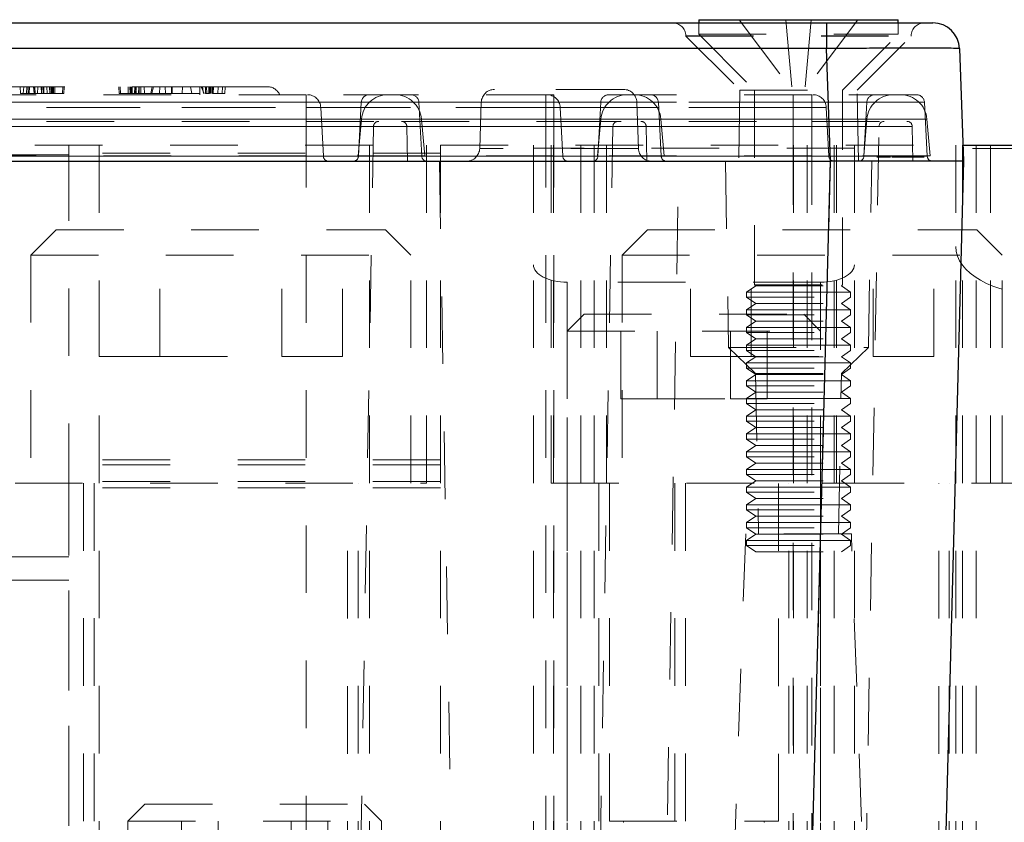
# Model space of a CAD drawing. Header units: inches. Extents: x 1802 to 2468, y -253 to -72.
# Tile 277 of 570: x 2074.74 to 2076.2, y -114.2 to -113.01. Entities that reach past the tile are written whole.
import ezdxf

# ---------------------------------------------------------------- set-up
doc = ezdxf.new("R2010")
doc.units = ezdxf.units.IN
doc.header["$LTSCALE"] = 0.5
doc.header["$MEASUREMENT"] = 0
doc.linetypes.add('HIDDEN', pattern=[0.225, 0.15, -0.075])
for name, color, linetype in [('DIE-M-S', 8, 'Continuous'), ('DIE-M-S3', 8, 'Continuous'), ('SVD-M-S', 8, 'Continuous')]:
    doc.layers.add(name, color=color, linetype=linetype)

msp = doc.modelspace()

# ---------------------------------------------------------------- linework, layer by layer
at = {"layer": 'DIE-M-S', "linetype": 'HIDDEN', "lineweight": 18}
for p, q in [((2073.5641, -113.19667), (2076.13726, -113.19667)), ((2074.85891, -114.69667), (2074.85891, -113.19667)), ((2075.25916, -114.69667), (2075.25916, -113.19667)), ((2075.25916, -114.69667), (2075.25916, -113.19667)), ((2075.34366, -113.69667), (2075.34366, -113.19667)), ((2075.36416, -114.69667), (2075.36416, -113.19667)), ((2075.50166, -114.69667), (2075.50166, -113.19667)), ((2075.53166, -114.69667), (2075.53166, -113.19667)), ((2075.53166, -114.69667), (2075.53166, -113.19667)), ((2075.57166, -114.69667), (2075.57166, -113.19667)), ((2075.57166, -114.69667), (2075.57166, -113.19667)), ((2075.60966, -113.19667), (2075.60966, -113.69667)), ((2075.90666, -114.69667), (2075.90666, -113.19667)), ((2075.90666, -114.69667), (2075.90666, -113.19667)), ((2075.94666, -114.69667), (2075.94666, -113.19667)), ((2075.94666, -114.69667), (2075.94666, -113.19667)), ((2075.97666, -114.69667), (2075.97666, -113.19667)), ((2076.12666, -114.69667), (2076.12666, -113.19667)), ((2076.13666, -114.69667), (2076.13666, -113.19667)), ((2076.13666, -114.69667), (2076.13666, -113.19667)), ((2074.73466, -113.69667), (2075.34366, -113.69667)), ((2074.83616, -113.69667), (2074.83616, -114.69667)), ((2075.24216, -114.69667), (2075.24216, -113.69667)), ((2075.71116, -113.69667), (2075.71116, -114.69667)), ((2075.95016, -113.69667), (2076.17816, -113.69667)), ((2076.11716, -114.69667), (2076.11716, -113.69667))]:
    msp.add_line(p, q, dxfattribs=at)
at = {"layer": 'DIE-M-S', "linetype": 'Continuous', "lineweight": 25}
msp.add_line((2076.13726, -113.19667), (2080.27666, -113.19667), dxfattribs=at)
at = {"layer": 'DIE-M-S3', "linetype": 'HIDDEN', "lineweight": 18}
for p, q in [((2074.81416, -113.20846), (2074.81416, -113.19667)), ((2074.81416, -113.19667), (2074.81416, -113.20846)), ((2075.52816, -113.19667), (2075.52816, -113.69667)), ((2075.59166, -113.19667), (2075.59166, -114.69667)), ((2075.59166, -113.19667), (2075.59166, -114.69667)), ((2075.88666, -113.19667), (2075.88666, -114.69667)), ((2075.88666, -113.19667), (2075.88666, -114.69667)), ((2075.95016, -113.69667), (2075.95016, -113.19667)), ((2076.15666, -113.19667), (2076.15666, -114.69667)), ((2076.15666, -113.19667), (2076.15666, -114.69667)), ((2076.17816, -113.19667), (2076.17816, -113.69667)), ((2074.11416, -113.21091), (2074.81416, -113.21091)), ((2074.11416, -113.21091), (2074.81416, -113.21091)), ((2075.36416, -113.20846), (2074.81416, -113.20846)), ((2075.36416, -113.20846), (2074.81416, -113.20846)), ((2074.81416, -113.20846), (2074.81416, -113.66223)), ((2075.97666, -113.20112), (2075.50166, -113.20112)), ((2075.97666, -113.20112), (2075.50166, -113.20112)), ((2076.65166, -113.2013), (2076.12666, -113.2013)), ((2076.65166, -113.2013), (2076.12666, -113.2013)), ((2075.92666, -113.39948), (2075.55166, -113.39948)), ((2075.55166, -113.39948), (2075.55166, -114.69667)), ((2075.55166, -113.39948), (2075.55166, -113.47167)), ((2075.92666, -113.39948), (2075.92666, -114.69667)), ((2075.92666, -113.39948), (2075.92666, -113.47167)), ((2075.36416, -113.66223), (2074.81416, -113.66223)), ((2074.81416, -113.66223), (2074.81416, -113.70371)), ((2075.36416, -113.66939), (2074.81416, -113.66939)), ((2075.36416, -113.69428), (2074.81416, -113.69428)), ((2075.36416, -113.70371), (2074.81416, -113.70371)), ((2074.81416, -113.70371), (2074.81416, -114.35573)), ((2075.52816, -113.69667), (2075.95016, -113.69667)), ((2075.55166, -113.69667), (2075.55166, -114.69667)), ((2075.59866, -113.69667), (2075.59866, -114.69667)), ((2075.87966, -114.69667), (2075.87966, -113.69667)), ((2075.92666, -113.69667), (2075.92666, -114.69667)), ((2076.17816, -113.69667), (2076.60016, -113.69667)), ((2074.11416, -113.80564), (2074.81416, -113.80564)), ((2074.11416, -113.80564), (2074.81416, -113.80564)), ((2074.11416, -113.84048), (2074.81416, -113.84048)), ((2074.11416, -113.84048), (2074.81416, -113.84048)), ((2074.81416, -114.35573), (2074.81416, -113.84048))]:
    msp.add_line(p, q, dxfattribs=at)
for centre, major_axis, ratio, start_param, end_param in [((2076.25166, -113.3465), (0.125, 0), 0.5657728, 3.1415927, 4.712389), ((2075.55166, -113.37345), (0.05, 0), 0.5205671, 3.1415927, 4.712389), ((2075.92666, -113.37345), (0.05, 0), 0.5205671, 4.712389, 6.2831853)]:
    msp.add_ellipse(centre, major_axis=major_axis, ratio=ratio, start_param=start_param, end_param=end_param, dxfattribs=at)
at = {"layer": 'SVD-M-S', "linetype": 'Continuous', "lineweight": 25}
for p, q in [((2073.76583, -113.01557), (2075.93553, -113.01557)), ((2075.74635, -113.01081), (2075.74635, -113.01557)), ((2075.74635, -113.01081), (2076.04163, -113.01081)), ((2075.93553, -113.01557), (2075.93553, -113.05357)), ((2075.93553, -113.01557), (2076.09291, -113.01557)), ((2076.04163, -113.01557), (2076.04163, -113.01081)), ((2075.93553, -113.05357), (2073.76583, -113.05357)), ((2075.94135, -113.2203), (2075.93553, -113.05357)), ((2076.13226, -113.05357), (2076.13808, -113.2203)), ((2073.76001, -113.2203), (2075.94135, -113.2203)), ((2073.76006, -113.2203), (2075.9413, -113.2203)), ((2075.89055, -115.15833), (2075.9413, -113.2203)), ((2076.13808, -113.2203), (2075.94135, -113.2203)), ((2076.13808, -113.2203), (2076.08733, -115.15833))]:
    msp.add_line(p, q, dxfattribs=at)
at = {"layer": 'SVD-M-S', "linetype": 'HIDDEN', "lineweight": 18}
for p, q in [((2075.74635, -113.01557), (2075.74635, -113.03247)), ((2075.80619, -113.01081), (2075.88454, -113.11514)), ((2075.87509, -113.01081), (2075.88454, -113.11514)), ((2075.91289, -113.01081), (2075.90344, -113.11514)), ((2075.98178, -113.01081), (2075.90344, -113.11514)), ((2075.93553, -113.05357), (2075.93553, -113.01557)), ((2076.04163, -113.03247), (2076.04163, -113.01557)), ((2075.72733, -113.03457), (2076.05879, -113.03457)), ((2075.72733, -113.03457), (2076.05879, -113.03457)), ((2075.72733, -113.03457), (2075.72735, -113.03526)), ((2075.72735, -113.03526), (2076.06062, -113.03526)), ((2075.72735, -113.03526), (2075.80724, -113.11514)), ((2075.74635, -113.03247), (2076.04163, -113.03247)), ((2075.74635, -113.03247), (2075.82903, -113.11514)), ((2075.95895, -113.11514), (2076.04163, -113.03247)), ((2075.98074, -113.11514), (2076.06062, -113.03526)), ((2076.06062, -113.03526), (2076.06065, -113.03457)), ((2073.76583, -113.05357), (2075.93553, -113.05357)), ((2075.93553, -113.05357), (2075.94135, -113.2203)), ((2075.00816, -113.11006), (2074.6932, -113.11006)), ((2074.74293, -113.1199), (2074.74241, -113.11006)), ((2074.74686, -113.1199), (2074.74783, -113.11006)), ((2074.75174, -113.1199), (2074.75226, -113.11006)), ((2074.75398, -113.1199), (2074.75398, -113.11006)), ((2074.75568, -113.1199), (2074.75619, -113.11006)), ((2074.76312, -113.1199), (2074.7621, -113.11006)), ((2074.76305, -113.1199), (2074.76253, -113.11006)), ((2074.7644, -113.1199), (2074.76407, -113.11006)), ((2074.76782, -113.1199), (2074.76828, -113.11006)), ((2074.76782, -113.1199), (2074.76828, -113.11006)), ((2074.7737, -113.1199), (2074.77351, -113.11006)), ((2074.77394, -113.1199), (2074.77394, -113.11006)), ((2074.77604, -113.1199), (2074.77575, -113.11006)), ((2074.77609, -113.1199), (2074.77628, -113.11006)), ((2074.77698, -113.1199), (2074.7772, -113.11006)), ((2074.7823, -113.1199), (2074.78178, -113.11006)), ((2074.78624, -113.1199), (2074.78572, -113.11006)), ((2074.78821, -113.1199), (2074.78769, -113.11006)), ((2074.78883, -113.1199), (2074.78892, -113.11006)), ((2074.79, -113.1199), (2074.79, -113.11006)), ((2074.7914, -113.1199), (2074.79141, -113.11006)), ((2074.79332, -113.1199), (2074.79332, -113.11006)), ((2074.79344, -113.1199), (2074.79344, -113.11006)), ((2074.80489, -113.1199), (2074.80541, -113.11006)), ((2074.80686, -113.1199), (2074.80737, -113.11006)), ((2074.80686, -113.1199), (2074.80737, -113.11006)), ((2074.80686, -113.1199), (2074.80737, -113.11006)), ((2074.8886, -113.1199), (2074.88808, -113.11006)), ((2074.8886, -113.1199), (2074.88808, -113.11006)), ((2074.8886, -113.1199), (2074.88808, -113.11006)), ((2074.8886, -113.1199), (2074.88808, -113.11006)), ((2074.8886, -113.1199), (2074.88808, -113.11006)), ((2074.8886, -113.1199), (2074.88808, -113.11006)), ((2074.8886, -113.1199), (2074.88808, -113.11006)), ((2074.8886, -113.1199), (2074.88808, -113.11006)), ((2074.8886, -113.1199), (2074.88808, -113.11006)), ((2074.8886, -113.1199), (2074.88808, -113.11006)), ((2074.89057, -113.1199), (2074.89005, -113.11006)), ((2074.90202, -113.1199), (2074.90202, -113.11006)), ((2074.90221, -113.1199), (2074.9022, -113.11006)), ((2074.90474, -113.1199), (2074.90435, -113.11006)), ((2074.90538, -113.1199), (2074.90537, -113.11006)), ((2074.90538, -113.1199), (2074.90537, -113.11006)), ((2074.90547, -113.1199), (2074.90546, -113.11006)), ((2074.90547, -113.1199), (2074.90546, -113.11006)), ((2074.90565, -113.1199), (2074.90565, -113.11006)), ((2074.90575, -113.1199), (2074.90574, -113.11006)), ((2074.90646, -113.1199), (2074.90617, -113.11006)), ((2074.90661, -113.1199), (2074.9066, -113.11006)), ((2074.90661, -113.1199), (2074.9066, -113.11006)), ((2074.90691, -113.1199), (2074.90672, -113.11006)), ((2074.90688, -113.1199), (2074.90688, -113.11006)), ((2074.90688, -113.1199), (2074.90688, -113.11006)), ((2074.90732, -113.1199), (2074.90712, -113.11006)), ((2074.90814, -113.1199), (2074.90814, -113.11006)), ((2074.91119, -113.1199), (2074.9117, -113.11006)), ((2074.91168, -113.1199), (2074.91167, -113.11006)), ((2074.91316, -113.1199), (2074.91367, -113.11006)), ((2074.91365, -113.1199), (2074.91352, -113.11006)), ((2074.91365, -113.1199), (2074.91352, -113.11006)), ((2074.91365, -113.1199), (2074.91352, -113.11006)), ((2074.91751, -113.1199), (2074.9177, -113.11006)), ((2074.91834, -113.1199), (2074.91853, -113.11006)), ((2074.92051, -113.1199), (2074.9209, -113.11006)), ((2074.926, -113.1199), (2074.92548, -113.11006)), ((2074.93559, -113.1199), (2074.9373, -113.11006)), ((2074.93727, -113.1199), (2074.93926, -113.11006)), ((2074.94859, -113.1199), (2074.94911, -113.11006)), ((2074.9575, -113.1199), (2074.95698, -113.11006)), ((2074.96621, -113.1199), (2074.96621, -113.11006)), ((2074.96642, -113.1199), (2074.96642, -113.11006)), ((2074.96704, -113.1199), (2074.96704, -113.11006)), ((2074.96725, -113.1199), (2074.96725, -113.11006)), ((2074.96725, -113.1199), (2074.96725, -113.11006)), ((2074.96726, -113.1199), (2074.96725, -113.11006)), ((2074.98206, -113.1199), (2074.98257, -113.11006)), ((2074.9961, -113.1199), (2074.99438, -113.11006)), ((2075.10823, -113.11006), (2075.00816, -113.11006)), ((2075.00816, -113.12187), (2075.00816, -113.11006)), ((2075.00816, -113.11006), (2075.00816, -113.12187)), ((2075.01426, -113.1199), (2075.01013, -113.11006)), ((2075.01363, -113.1199), (2075.0121, -113.11006)), ((2075.0164, -113.1199), (2075.01659, -113.11006)), ((2075.01659, -113.11006), (2075.03813, -113.11006)), ((2075.01659, -113.1199), (2075.01677, -113.11006)), ((2075.01852, -113.1199), (2075.018, -113.11006)), ((2075.02141, -113.1199), (2075.02154, -113.11006)), ((2075.02141, -113.1199), (2075.02154, -113.11006)), ((2075.02141, -113.1199), (2075.02154, -113.11006)), ((2075.02141, -113.1199), (2075.02154, -113.11006)), ((2075.02246, -113.1199), (2075.02194, -113.11006)), ((2075.02279, -113.1199), (2075.0228, -113.11006)), ((2075.02323, -113.1199), (2075.02323, -113.11006)), ((2075.02482, -113.1199), (2075.02483, -113.11006)), ((2075.02482, -113.1199), (2075.02483, -113.11006)), ((2075.02667, -113.1199), (2075.02668, -113.11006)), ((2075.02667, -113.1199), (2075.02668, -113.11006)), ((2075.0268, -113.1199), (2075.02708, -113.11006)), ((2075.02686, -113.1199), (2075.02686, -113.11006)), ((2075.02686, -113.1199), (2075.02686, -113.11006)), ((2075.02785, -113.1199), (2075.02825, -113.11006)), ((2075.0279, -113.1199), (2075.02791, -113.11006)), ((2075.0279, -113.1199), (2075.02791, -113.11006)), ((2075.03479, -113.1199), (2075.03498, -113.11006)), ((2075.04111, -113.1199), (2075.04163, -113.11006)), ((2075.04505, -113.1199), (2075.04556, -113.11006)), ((2075.04505, -113.1199), (2075.04556, -113.11006)), ((2075.04505, -113.1199), (2075.04556, -113.11006)), ((2075.04505, -113.1199), (2075.04556, -113.11006)), ((2075.04505, -113.1199), (2075.04556, -113.11006)), ((2075.04505, -113.1199), (2075.04556, -113.11006)), ((2075.16564, -113.12187), (2074.18139, -113.12187)), ((2074.76312, -113.1199), (2074.7575, -113.1199)), ((2074.7914, -113.1199), (2074.76782, -113.1199)), ((2074.91365, -113.1199), (2074.89483, -113.1199)), ((2074.90202, -113.1199), (2074.90572, -113.1199)), ((2074.90688, -113.1199), (2074.90661, -113.1199)), ((2074.90688, -113.1199), (2075.02686, -113.1199)), ((2074.91096, -113.1199), (2074.91365, -113.1199)), ((2075.0164, -113.1199), (2075.02229, -113.1199)), ((2075.16564, -113.15781), (2075.16564, -113.12187)), ((2075.16564, -113.12187), (2075.16564, -113.15781)), ((2075.32054, -113.12187), (2075.16564, -113.12187)), ((2075.16564, -113.12187), (2075.16564, -113.13306)), ((2075.16564, -113.13306), (2075.16564, -113.12187)), ((2075.16564, -113.12187), (2075.16564, -113.14053)), ((2075.53178, -113.12187), (2075.32054, -113.12187)), ((2075.63505, -113.114), (2075.44427, -113.114)), ((2075.51997, -113.12187), (2075.51997, -113.15781)), ((2075.51997, -113.15781), (2075.51997, -113.12187)), ((2075.51997, -113.14053), (2075.51997, -113.12187)), ((2075.51997, -113.12187), (2075.51997, -113.13306)), ((2075.51997, -113.13306), (2075.51997, -113.12187)), ((2075.53178, -113.15781), (2075.53178, -113.12187)), ((2075.53178, -113.12187), (2075.53178, -113.15781)), ((2075.53178, -113.12187), (2075.53178, -113.13306)), ((2075.53178, -113.13306), (2075.53178, -113.12187)), ((2075.53178, -113.12187), (2075.53178, -113.14053)), ((2075.91367, -113.12187), (2075.53178, -113.12187)), ((2075.80724, -113.11514), (2075.80541, -113.2203)), ((2075.80724, -113.11514), (2075.98074, -113.11514)), ((2075.82903, -113.11514), (2075.82903, -113.40341)), ((2075.88611, -113.12187), (2075.88611, -113.15781)), ((2075.88611, -113.12187), (2075.88611, -113.15781)), ((2075.88611, -113.12187), (2075.88611, -113.14053)), ((2075.88611, -113.13306), (2075.88611, -113.12187)), ((2075.88611, -113.12187), (2075.88611, -113.13306)), ((2075.91367, -113.15781), (2075.91367, -113.12187)), ((2075.91367, -113.12187), (2075.91367, -113.15781)), ((2075.91367, -113.12187), (2075.91367, -113.15781)), ((2075.91367, -113.12187), (2075.91367, -113.15781)), ((2075.91367, -113.12187), (2075.91367, -113.13306)), ((2076.06857, -113.12187), (2075.91367, -113.12187)), ((2075.91367, -113.13306), (2075.91367, -113.12187)), ((2075.91367, -113.12187), (2075.91367, -113.14053)), ((2075.91367, -113.12187), (2075.91367, -113.14053)), ((2075.91367, -113.13306), (2075.91367, -113.12187)), ((2075.91367, -113.12187), (2075.91367, -113.13306)), ((2075.95895, -113.40341), (2075.95895, -113.11514)), ((2075.98257, -113.2203), (2075.98074, -113.11514)), ((2074.18139, -113.13306), (2075.16564, -113.13306)), ((2075.16564, -113.13306), (2074.18139, -113.13306)), ((2074.53572, -113.13306), (2075.51997, -113.13306)), ((2075.51997, -113.13306), (2074.53572, -113.13306)), ((2075.16564, -113.13306), (2075.33233, -113.13306)), ((2075.16564, -113.13306), (2075.16564, -113.21283)), ((2075.24699, -113.13306), (2075.16564, -113.13306)), ((2075.16564, -113.13306), (2075.16564, -113.21283)), ((2075.24699, -113.13306), (2075.2428, -113.21283)), ((2075.53178, -113.13306), (2075.24699, -113.13306)), ((2075.33233, -113.13306), (2075.33651, -113.21283)), ((2075.33233, -113.13306), (2075.53178, -113.13306)), ((2075.4246, -113.13299), (2075.42221, -113.2013)), ((2075.4246, -113.13299), (2075.65472, -113.13299)), ((2075.68666, -113.13306), (2075.51997, -113.13306)), ((2075.51997, -113.13306), (2075.51997, -113.21283)), ((2075.51997, -113.13306), (2075.60132, -113.13306)), ((2075.51997, -113.13306), (2075.51997, -113.21283)), ((2075.53178, -113.13306), (2075.53178, -113.21283)), ((2075.53178, -113.13306), (2075.53178, -113.21283)), ((2075.53178, -113.13306), (2075.91367, -113.13306)), ((2075.91367, -113.13306), (2075.53178, -113.13306)), ((2075.60132, -113.13306), (2075.59714, -113.21283)), ((2075.60132, -113.13306), (2075.88611, -113.13306)), ((2075.6571, -113.2013), (2075.65472, -113.13299)), ((2075.88611, -113.13306), (2075.68666, -113.13306)), ((2075.68666, -113.13306), (2075.69084, -113.21283)), ((2075.88611, -113.13306), (2075.88611, -113.21283)), ((2075.88611, -113.13306), (2075.91367, -113.13306)), ((2075.91367, -113.13306), (2075.88611, -113.13306)), ((2075.88611, -113.13306), (2075.88611, -113.21283)), ((2075.91367, -113.13306), (2076.08036, -113.13306)), ((2075.91367, -113.13306), (2075.91367, -113.21283)), ((2075.99502, -113.13306), (2075.91367, -113.13306)), ((2075.91367, -113.13306), (2075.91367, -113.21283)), ((2075.91367, -113.13306), (2075.99502, -113.13306)), ((2076.08036, -113.13306), (2075.91367, -113.13306)), ((2075.91367, -113.13306), (2075.91367, -113.21283)), ((2075.91367, -113.13306), (2075.91367, -113.21283)), ((2075.99502, -113.13306), (2075.99084, -113.21283)), ((2076.08036, -113.13306), (2076.08454, -113.21283)), ((2074.18139, -113.14053), (2075.16564, -113.14053)), ((2075.51997, -113.14053), (2074.53572, -113.14053)), ((2075.16564, -113.14053), (2075.18705, -113.14053)), ((2075.16564, -113.14053), (2075.16564, -113.21283)), ((2075.18705, -113.14053), (2075.19084, -113.21283)), ((2075.18705, -113.14053), (2075.53178, -113.14053)), ((2075.54138, -113.14053), (2075.51997, -113.14053)), ((2075.51997, -113.14053), (2075.51997, -113.21283)), ((2075.53178, -113.14053), (2075.53178, -113.21283)), ((2075.53178, -113.14053), (2075.91367, -113.14053)), ((2075.88611, -113.14053), (2075.54138, -113.14053)), ((2075.54138, -113.14053), (2075.54517, -113.21283)), ((2075.91367, -113.14053), (2075.88611, -113.14053)), ((2075.88611, -113.14053), (2075.88611, -113.21283)), ((2075.91367, -113.14053), (2075.93508, -113.14053)), ((2075.91367, -113.14053), (2075.91367, -113.21283)), ((2075.93508, -113.14053), (2075.91367, -113.14053)), ((2075.91367, -113.14053), (2075.91367, -113.21283)), ((2075.93508, -113.14053), (2075.93887, -113.21283)), ((2075.16564, -113.15781), (2074.18139, -113.15781)), ((2074.18139, -113.15781), (2075.16564, -113.15781)), ((2074.18139, -113.16124), (2075.16564, -113.16124)), ((2075.51997, -113.15781), (2074.53572, -113.15781)), ((2074.53572, -113.15781), (2075.51997, -113.15781)), ((2075.16564, -113.15781), (2075.16564, -113.21242)), ((2075.33606, -113.15781), (2075.16564, -113.15781)), ((2075.16564, -113.15781), (2075.24719, -113.15781)), ((2075.16564, -113.15781), (2075.16564, -113.21242)), ((2075.16564, -113.16124), (2075.30648, -113.16124)), ((2075.16564, -113.16124), (2075.16564, -113.16898)), ((2075.16564, -113.16124), (2075.16564, -113.16898)), ((2075.24719, -113.15781), (2075.24241, -113.21242)), ((2075.24719, -113.15781), (2075.53178, -113.15781)), ((2075.30648, -113.16124), (2075.53178, -113.16124)), ((2075.33606, -113.15781), (2075.34084, -113.21242)), ((2075.53178, -113.15781), (2075.33606, -113.15781)), ((2075.51997, -113.15781), (2075.69039, -113.15781)), ((2075.51997, -113.15781), (2075.51997, -113.21242)), ((2075.60152, -113.15781), (2075.51997, -113.15781)), ((2075.51997, -113.15781), (2075.51997, -113.21242)), ((2075.51997, -113.16898), (2075.51997, -113.16124)), ((2075.51997, -113.16898), (2075.51997, -113.16124)), ((2075.53178, -113.15781), (2075.53178, -113.21242)), ((2075.53178, -113.15781), (2075.53178, -113.21242)), ((2075.91367, -113.15781), (2075.53178, -113.15781)), ((2075.53178, -113.15781), (2075.91367, -113.15781)), ((2075.53178, -113.16898), (2075.53178, -113.16124)), ((2075.53178, -113.16898), (2075.53178, -113.16124)), ((2075.53178, -113.16124), (2075.91367, -113.16124)), ((2075.60152, -113.15781), (2075.59674, -113.21242)), ((2075.88611, -113.15781), (2075.60152, -113.15781)), ((2075.69039, -113.15781), (2075.88611, -113.15781)), ((2075.69039, -113.15781), (2075.69517, -113.21242)), ((2075.88611, -113.15781), (2075.88611, -113.21242)), ((2075.91367, -113.15781), (2075.88611, -113.15781)), ((2075.88611, -113.15781), (2075.91367, -113.15781)), ((2075.88611, -113.15781), (2075.88611, -113.21242)), ((2075.88611, -113.16898), (2075.88611, -113.16124)), ((2075.88611, -113.16898), (2075.88611, -113.16124)), ((2075.91367, -113.15781), (2075.91367, -113.21242)), ((2076.08409, -113.15781), (2075.91367, -113.15781)), ((2075.91367, -113.15781), (2075.99522, -113.15781)), ((2075.91367, -113.15781), (2075.91367, -113.21242)), ((2075.91367, -113.15781), (2076.08409, -113.15781)), ((2075.91367, -113.15781), (2075.91367, -113.21242)), ((2075.99522, -113.15781), (2075.91367, -113.15781)), ((2075.91367, -113.15781), (2075.91367, -113.21242)), ((2075.91367, -113.16898), (2075.91367, -113.16124)), ((2075.91367, -113.16124), (2076.05451, -113.16124)), ((2075.91367, -113.16898), (2075.91367, -113.16124)), ((2075.91367, -113.16898), (2075.91367, -113.16124)), ((2075.91367, -113.16898), (2075.91367, -113.16124)), ((2075.99522, -113.15781), (2075.99044, -113.21242)), ((2076.08409, -113.15781), (2076.08887, -113.21242)), ((2075.16564, -113.16898), (2074.18139, -113.16898)), ((2074.18139, -113.16898), (2075.16564, -113.16898)), ((2075.51997, -113.16898), (2074.53572, -113.16898)), ((2074.53572, -113.16898), (2075.51997, -113.16898)), ((2075.16564, -113.16898), (2075.16564, -113.2203)), ((2075.31435, -113.16898), (2075.16564, -113.16898)), ((2075.16564, -113.16898), (2075.26496, -113.16898)), ((2075.16564, -115.05922), (2075.16564, -113.16898)), ((2075.23197, -115.05922), (2075.26496, -113.16898)), ((2075.26496, -113.16898), (2075.53178, -113.16898)), ((2075.31435, -113.16898), (2075.31525, -113.2203)), ((2075.53178, -113.16898), (2075.31435, -113.16898)), ((2075.51997, -115.05922), (2075.51997, -113.16898)), ((2075.61929, -113.16898), (2075.51997, -113.16898)), ((2075.51997, -113.16898), (2075.66868, -113.16898)), ((2075.51997, -113.16898), (2075.51997, -113.2203)), ((2075.53178, -115.05922), (2075.53178, -113.16898)), ((2075.53178, -113.16898), (2075.53178, -113.2203)), ((2075.91367, -113.16898), (2075.53178, -113.16898)), ((2075.53178, -113.16898), (2075.91367, -113.16898)), ((2075.5863, -115.05922), (2075.61929, -113.16898)), ((2075.88611, -113.16898), (2075.61929, -113.16898)), ((2075.66868, -113.16898), (2075.88611, -113.16898)), ((2075.66868, -113.16898), (2075.66958, -113.2203)), ((2075.88611, -114.68486), (2075.88611, -113.16898)), ((2075.91367, -113.16898), (2075.88611, -113.16898)), ((2075.88611, -113.16898), (2075.91367, -113.16898)), ((2075.88611, -113.16898), (2075.88611, -113.2203)), ((2075.91367, -113.16898), (2075.91367, -113.2203)), ((2076.06238, -113.16898), (2075.91367, -113.16898)), ((2075.91367, -113.16898), (2076.01299, -113.16898)), ((2075.91367, -114.68486), (2075.91367, -113.16898)), ((2075.91367, -114.68486), (2075.91367, -113.16898)), ((2076.01299, -113.16898), (2075.91367, -113.16898)), ((2075.91367, -113.16898), (2076.06238, -113.16898)), ((2075.91367, -113.16898), (2075.91367, -113.2203)), ((2075.98653, -114.68486), (2076.01299, -113.16898)), ((2076.06238, -113.16898), (2076.06328, -113.2203)), ((2075.6571, -113.2013), (2075.42221, -113.2013)), ((2075.16564, -113.21242), (2074.18139, -113.21242)), ((2075.16564, -113.21283), (2074.18139, -113.21283)), ((2074.18139, -113.21283), (2075.16564, -113.21283)), ((2075.16564, -113.21283), (2074.18139, -113.21283)), ((2074.53572, -113.21283), (2075.51997, -113.21283)), ((2075.51997, -113.21283), (2074.53572, -113.21283)), ((2074.53572, -113.21283), (2075.51997, -113.21283)), ((2075.34084, -113.21242), (2075.16564, -113.21242)), ((2075.33651, -113.21283), (2075.16564, -113.21283)), ((2075.16564, -113.2203), (2075.16564, -113.21283)), ((2075.16564, -113.21283), (2075.2428, -113.21283)), ((2075.16564, -113.2203), (2075.16564, -113.21283)), ((2075.16564, -113.21283), (2075.16564, -113.2203)), ((2075.19084, -113.21283), (2075.16564, -113.21283)), ((2075.53178, -113.21283), (2075.19084, -113.21283)), ((2075.2428, -113.21283), (2075.53178, -113.21283)), ((2075.53178, -113.21283), (2075.33651, -113.21283)), ((2075.53178, -113.21242), (2075.34084, -113.21242)), ((2075.36249, -113.2203), (2075.38985, -114.78736)), ((2075.51997, -113.2203), (2075.51997, -113.21283)), ((2075.51997, -113.21283), (2075.54517, -113.21283)), ((2075.51997, -113.21283), (2075.69084, -113.21283)), ((2075.59714, -113.21283), (2075.51997, -113.21283)), ((2075.51997, -113.21283), (2075.51997, -113.2203)), ((2075.51997, -113.21283), (2075.51997, -113.2203)), ((2075.91367, -113.21242), (2075.53178, -113.21242)), ((2075.53178, -113.2203), (2075.53178, -113.21283)), ((2075.53178, -113.21283), (2075.53178, -113.2203)), ((2075.53178, -113.21283), (2075.53178, -113.2203)), ((2075.91367, -113.21283), (2075.53178, -113.21283)), ((2075.53178, -113.21283), (2075.91367, -113.21283)), ((2075.91367, -113.21283), (2075.53178, -113.21283)), ((2075.54517, -113.21283), (2075.88611, -113.21283)), ((2075.88611, -113.21283), (2075.59714, -113.21283)), ((2075.68947, -114.78736), (2075.71682, -113.2203)), ((2075.69084, -113.21283), (2075.88611, -113.21283)), ((2075.78572, -113.2203), (2075.79053, -113.49589)), ((2075.88611, -113.21283), (2075.91367, -113.21283)), ((2075.88611, -113.2203), (2075.88611, -113.21283)), ((2075.88611, -113.2203), (2075.88611, -113.21283)), ((2075.91367, -113.21283), (2075.88611, -113.21283)), ((2075.88611, -113.21283), (2075.91367, -113.21283)), ((2075.88611, -113.21283), (2075.88611, -113.2203)), ((2075.9413, -113.2203), (2075.89055, -115.15833)), ((2076.08887, -113.21242), (2075.91367, -113.21242)), ((2076.08454, -113.21283), (2075.91367, -113.21283)), ((2075.91367, -113.21283), (2075.91367, -113.2203)), ((2075.91367, -113.21283), (2075.99084, -113.21283)), ((2075.91367, -113.2203), (2075.91367, -113.21283)), ((2075.93887, -113.21283), (2075.91367, -113.21283)), ((2075.91367, -113.21283), (2075.91367, -113.2203)), ((2075.91367, -113.21283), (2075.93887, -113.21283)), ((2075.91367, -113.2203), (2075.91367, -113.21283)), ((2075.99084, -113.21283), (2075.91367, -113.21283)), ((2075.91367, -113.2203), (2075.91367, -113.21283)), ((2075.91367, -113.21283), (2076.08454, -113.21283)), ((2075.91367, -113.21283), (2075.91367, -113.2203)), ((2075.99745, -113.49589), (2076.00226, -113.2203)), ((2076.01712, -113.21439), (2076.018, -113.21439)), ((2074.79541, -113.32167), (2074.75791, -113.35917)), ((2074.79541, -113.32167), (2075.28291, -113.32167)), ((2074.85903, -113.50917), (2074.85903, -113.32167)), ((2074.94909, -113.50917), (2074.94909, -113.32167)), ((2075.12923, -113.50917), (2075.12923, -113.32167)), ((2075.21929, -113.50917), (2075.21929, -113.32167)), ((2075.32041, -113.35917), (2075.28291, -113.32167)), ((2075.67041, -113.32167), (2075.63291, -113.35917)), ((2075.67041, -113.32167), (2076.15791, -113.32167)), ((2075.73403, -113.50917), (2075.73403, -113.32167)), ((2075.82409, -113.50917), (2075.82409, -113.32167)), ((2076.00423, -113.50917), (2076.00423, -113.32167)), ((2076.09429, -113.50917), (2076.09429, -113.32167)), ((2076.19541, -113.35917), (2076.15791, -113.32167)), ((2074.75791, -113.35917), (2075.32041, -113.35917)), ((2074.75791, -113.35917), (2074.75791, -113.69667)), ((2075.32041, -113.69667), (2075.32041, -113.35917)), ((2075.63291, -113.35917), (2076.19541, -113.35917)), ((2075.63291, -113.35917), (2075.63291, -113.69667)), ((2076.19541, -113.69667), (2076.19541, -113.35917)), ((2075.8306, -113.40451), (2075.81722, -113.41389)), ((2075.89399, -113.41389), (2075.81722, -113.41389)), ((2075.81722, -113.41389), (2075.81722, -113.42139)), ((2075.82903, -113.40341), (2075.95895, -113.40341)), ((2075.82903, -113.40341), (2075.8306, -113.40451)), ((2075.8306, -113.40451), (2075.95737, -113.40451)), ((2075.97076, -113.41389), (2075.89399, -113.41389)), ((2075.95737, -113.40451), (2075.95895, -113.40341)), ((2075.97076, -113.41389), (2075.95737, -113.40451)), ((2075.97076, -113.42139), (2075.97076, -113.41389)), ((2075.81722, -113.42139), (2075.97076, -113.42139)), ((2075.81722, -113.42139), (2075.8306, -113.43076)), ((2075.8306, -113.43076), (2075.81722, -113.44013)), ((2075.8306, -113.43076), (2075.95737, -113.43076)), ((2075.95737, -113.43076), (2075.97076, -113.42139)), ((2075.97076, -113.44013), (2075.95737, -113.43076)), ((2075.89399, -113.44013), (2075.81722, -113.44013)), ((2075.81722, -113.44013), (2075.81722, -113.44764)), ((2075.97076, -113.44013), (2075.89399, -113.44013)), ((2075.97076, -113.44764), (2075.97076, -113.44013)), ((2075.57666, -113.44667), (2075.55166, -113.47167)), ((2075.57666, -113.44667), (2075.90166, -113.44667)), ((2075.63091, -113.57167), (2075.63091, -113.44667)), ((2075.68503, -113.57167), (2075.68503, -113.44667)), ((2075.79329, -113.57167), (2075.79329, -113.44667)), ((2075.81722, -113.44764), (2075.97076, -113.44764)), ((2075.81722, -113.44764), (2075.8306, -113.45701)), ((2075.8306, -113.45701), (2075.81722, -113.46638)), ((2075.8306, -113.45701), (2075.95737, -113.45701)), ((2075.84741, -113.57167), (2075.84741, -113.44667)), ((2075.92666, -113.47167), (2075.90166, -113.44667)), ((2075.95737, -113.45701), (2075.97076, -113.44764)), ((2075.97076, -113.46638), (2075.95737, -113.45701)), ((2075.55166, -113.47167), (2075.92666, -113.47167)), ((2075.55166, -113.47167), (2075.55166, -113.69667)), ((2075.89399, -113.46638), (2075.81722, -113.46638)), ((2075.81722, -113.46638), (2075.81722, -113.47388)), ((2075.81722, -113.47388), (2075.97076, -113.47388)), ((2075.81722, -113.47388), (2075.8306, -113.48325)), ((2075.97076, -113.46638), (2075.89399, -113.46638)), ((2075.92666, -113.69667), (2075.92666, -113.47167)), ((2075.95737, -113.48325), (2075.97076, -113.47388)), ((2075.97076, -113.47388), (2075.97076, -113.46638)), ((2075.8306, -113.48325), (2075.81722, -113.49263)), ((2075.8306, -113.48325), (2075.95737, -113.48325)), ((2075.97076, -113.49263), (2075.95737, -113.48325)), ((2075.79053, -113.49589), (2075.99745, -113.49589)), ((2075.79063, -113.49589), (2075.83057, -113.53446)), ((2075.89399, -113.49263), (2075.81722, -113.49263)), ((2075.81722, -113.49263), (2075.81722, -113.50013)), ((2075.81722, -113.50013), (2075.97076, -113.50013)), ((2075.81722, -113.50013), (2075.8306, -113.5095)), ((2075.97076, -113.49263), (2075.89399, -113.49263)), ((2075.95737, -113.5095), (2075.97076, -113.50013)), ((2075.9574, -113.53446), (2075.99735, -113.49589)), ((2075.97076, -113.50013), (2075.97076, -113.49263)), ((2074.85903, -113.50917), (2074.94909, -113.50917)), ((2074.94909, -113.50917), (2075.12923, -113.50917)), ((2075.12923, -113.50917), (2075.21929, -113.50917)), ((2075.73403, -113.50917), (2075.82409, -113.50917)), ((2075.8306, -113.5095), (2075.81722, -113.51887)), ((2075.82409, -113.50917), (2076.00423, -113.50917)), ((2075.8306, -113.5095), (2075.95737, -113.5095)), ((2075.97076, -113.51887), (2075.95737, -113.5095)), ((2076.00423, -113.50917), (2076.09429, -113.50917)), ((2075.89399, -113.51887), (2075.81722, -113.51887)), ((2075.81722, -113.51887), (2075.81722, -113.52638)), ((2075.81722, -113.52638), (2075.97076, -113.52638)), ((2075.81722, -113.52638), (2075.8306, -113.53575)), ((2075.97076, -113.51887), (2075.89399, -113.51887)), ((2075.95737, -113.53575), (2075.97076, -113.52638)), ((2075.97076, -113.52638), (2075.97076, -113.51887)), ((2075.8306, -113.53575), (2075.81722, -113.54512)), ((2075.89399, -113.54512), (2075.81722, -113.54512)), ((2075.81722, -113.54512), (2075.81722, -113.55262)), ((2075.83057, -113.53446), (2075.9574, -113.53446)), ((2075.83057, -113.53446), (2075.83471, -113.77148)), ((2075.8306, -113.53575), (2075.95737, -113.53575)), ((2075.97076, -113.54512), (2075.89399, -113.54512)), ((2075.95326, -113.77148), (2075.9574, -113.53446)), ((2075.97076, -113.54512), (2075.95737, -113.53575)), ((2075.97076, -113.55262), (2075.97076, -113.54512)), ((2075.81722, -113.55262), (2075.97076, -113.55262)), ((2075.81722, -113.55262), (2075.8306, -113.56199)), ((2075.95737, -113.56199), (2075.97076, -113.55262)), ((2075.63091, -113.57167), (2075.68503, -113.57167)), ((2075.68503, -113.57167), (2075.79329, -113.57167)), ((2075.79329, -113.57167), (2075.84741, -113.57167)), ((2075.8306, -113.56199), (2075.81722, -113.57137)), ((2075.89399, -113.57137), (2075.81722, -113.57137)), ((2075.81722, -113.57137), (2075.81722, -113.57887)), ((2075.8306, -113.56199), (2075.95737, -113.56199)), ((2075.97076, -113.57137), (2075.89399, -113.57137)), ((2075.97076, -113.57137), (2075.95737, -113.56199)), ((2075.97076, -113.57887), (2075.97076, -113.57137)), ((2075.81722, -113.57887), (2075.97076, -113.57887)), ((2075.81722, -113.57887), (2075.8306, -113.58824)), ((2075.8306, -113.58824), (2075.81722, -113.59761)), ((2075.8306, -113.58824), (2075.95737, -113.58824)), ((2075.95737, -113.58824), (2075.97076, -113.57887)), ((2075.97076, -113.59761), (2075.95737, -113.58824)), ((2075.89399, -113.59761), (2075.81722, -113.59761)), ((2075.81722, -113.59761), (2075.81722, -113.60512)), ((2075.81722, -113.60512), (2075.97076, -113.60512)), ((2075.81722, -113.60512), (2075.8306, -113.61449)), ((2075.97076, -113.59761), (2075.89399, -113.59761)), ((2075.95737, -113.61449), (2075.97076, -113.60512)), ((2075.97076, -113.60512), (2075.97076, -113.59761)), ((2075.8306, -113.61449), (2075.81722, -113.62386)), ((2075.8306, -113.61449), (2075.95737, -113.61449)), ((2075.97076, -113.62386), (2075.95737, -113.61449)), ((2075.89399, -113.62386), (2075.81722, -113.62386)), ((2075.81722, -113.62386), (2075.81722, -113.63136)), ((2075.81722, -113.63136), (2075.97076, -113.63136)), ((2075.81722, -113.63136), (2075.8306, -113.64074)), ((2075.97076, -113.62386), (2075.89399, -113.62386)), ((2075.95737, -113.64074), (2075.97076, -113.63136)), ((2075.97076, -113.63136), (2075.97076, -113.62386)), ((2075.8306, -113.64074), (2075.81722, -113.65011)), ((2075.8306, -113.64074), (2075.95737, -113.64074)), ((2075.97076, -113.65011), (2075.95737, -113.64074)), ((2075.89399, -113.65011), (2075.81722, -113.65011)), ((2075.81722, -113.65011), (2075.81722, -113.65761)), ((2075.81722, -113.65761), (2075.97076, -113.65761)), ((2075.81722, -113.65761), (2075.8306, -113.66698)), ((2075.97076, -113.65011), (2075.89399, -113.65011)), ((2075.95737, -113.66698), (2075.97076, -113.65761)), ((2075.97076, -113.65761), (2075.97076, -113.65011)), ((2075.8306, -113.66698), (2075.81722, -113.67635)), ((2075.89399, -113.67635), (2075.81722, -113.67635)), ((2075.81722, -113.67635), (2075.81722, -113.68386)), ((2075.8306, -113.66698), (2075.95737, -113.66698)), ((2075.97076, -113.67635), (2075.89399, -113.67635)), ((2075.97076, -113.67635), (2075.95737, -113.66698)), ((2075.97076, -113.68386), (2075.97076, -113.67635)), ((2075.81722, -113.68386), (2075.97076, -113.68386)), ((2075.81722, -113.68386), (2075.8306, -113.69323)), ((2075.95737, -113.69323), (2075.97076, -113.68386)), ((2074.85166, -113.69667), (2074.85166, -114.69707)), ((2075.22666, -114.69707), (2075.22666, -113.69667)), ((2075.61416, -113.69667), (2075.61416, -114.19707)), ((2075.72666, -113.69667), (2075.72666, -114.69707)), ((2075.8306, -113.69323), (2075.81722, -113.7026)), ((2075.89399, -113.7026), (2075.81722, -113.7026)), ((2075.81722, -113.7026), (2075.81722, -113.7101)), ((2075.8306, -113.69323), (2075.95737, -113.69323)), ((2075.86416, -114.19707), (2075.86416, -113.69667)), ((2075.97076, -113.7026), (2075.89399, -113.7026)), ((2075.97076, -113.7026), (2075.95737, -113.69323)), ((2075.97076, -113.7101), (2075.97076, -113.7026)), ((2076.10166, -114.69707), (2076.10166, -113.69667)), ((2075.81722, -113.7101), (2075.97076, -113.7101)), ((2075.81722, -113.7101), (2075.8306, -113.71948)), ((2075.8306, -113.71948), (2075.81722, -113.72885)), ((2075.8306, -113.71948), (2075.95737, -113.71948)), ((2075.95737, -113.71948), (2075.97076, -113.7101)), ((2075.97076, -113.72885), (2075.95737, -113.71948)), ((2075.89399, -113.72885), (2075.81722, -113.72885)), ((2075.81722, -113.72885), (2075.81722, -113.73635)), ((2075.81722, -113.73635), (2075.97076, -113.73635)), ((2075.81722, -113.73635), (2075.8306, -113.74572)), ((2075.97076, -113.72885), (2075.89399, -113.72885)), ((2075.95737, -113.74572), (2075.97076, -113.73635)), ((2075.97076, -113.73635), (2075.97076, -113.72885)), ((2075.8306, -113.74572), (2075.81722, -113.75509)), ((2075.8306, -113.74572), (2075.95737, -113.74572)), ((2075.97076, -113.75509), (2075.95737, -113.74572)), ((2075.89399, -113.75509), (2075.81722, -113.75509)), ((2075.81722, -113.75509), (2075.81722, -113.7626)), ((2075.81722, -113.7626), (2075.97076, -113.7626)), ((2075.81722, -113.7626), (2075.8306, -113.77197)), ((2075.97076, -113.75509), (2075.89399, -113.75509)), ((2075.95737, -113.77197), (2075.97076, -113.7626)), ((2075.97076, -113.7626), (2075.97076, -113.75509)), ((2075.8158, -113.77148), (2075.76604, -115.19667)), ((2075.97217, -113.77148), (2075.8158, -113.77148)), ((2075.8306, -113.77197), (2075.81722, -113.78134)), ((2075.8306, -113.77197), (2075.95737, -113.77197)), ((2075.97076, -113.78134), (2075.95737, -113.77197)), ((2076.02194, -115.19667), (2075.97217, -113.77148)), ((2075.89399, -113.78134), (2075.81722, -113.78134)), ((2075.81722, -113.78134), (2075.81722, -113.78884)), ((2075.81722, -113.78884), (2075.97076, -113.78884)), ((2075.81722, -113.78884), (2075.8306, -113.79822)), ((2075.97076, -113.78134), (2075.89399, -113.78134)), ((2075.95737, -113.79822), (2075.97076, -113.78884)), ((2075.97076, -113.78884), (2075.97076, -113.78134)), ((2075.8306, -113.79822), (2075.95737, -113.79822)), ((2074.92666, -114.17167), (2074.90166, -114.19667)), ((2074.92666, -114.17167), (2075.25166, -114.17167)), ((2074.98091, -114.29667), (2074.98091, -114.17167)), ((2075.03503, -114.29667), (2075.03503, -114.17167)), ((2075.14329, -114.29667), (2075.14329, -114.17167)), ((2075.19741, -114.29667), (2075.19741, -114.17167)), ((2075.27666, -114.19667), (2075.25166, -114.17167)), ((2074.90166, -114.19667), (2075.27666, -114.19667)), ((2074.90166, -114.19667), (2074.90166, -114.42167)), ((2075.27666, -114.42167), (2075.27666, -114.19667)), ((2075.61416, -114.19707), (2075.86416, -114.19707))]:
    msp.add_line(p, q, dxfattribs=at)
for centre, radius, start, end in [((2075.70766, -113.03526), 0.01969, 2, 90), ((2076.08032, -113.03526), 0.01969, 90, 178), ((2075.10823, -113.12974), 0.01969, 23.57818, 90), ((2075.16739, -113.14156), 0.01969, 3, 90), ((2075.25878, -113.13368), 0.01181, 90, 177), ((2075.28641, -113.16124), 0.03937, 90, 175), ((2075.29684, -113.16124), 0.03937, 5, 90), ((2075.32054, -113.13368), 0.01181, 3, 90), ((2075.44427, -113.13368), 0.01969, 90, 178), ((2075.52172, -113.14156), 0.01969, 3, 90), ((2075.61311, -113.13368), 0.01181, 90, 177), ((2075.64074, -113.16124), 0.03937, 90, 175), ((2075.63505, -113.13368), 0.01969, 2, 90), ((2075.65117, -113.16124), 0.03937, 5, 90), ((2075.67487, -113.13368), 0.01181, 3, 90), ((2075.91543, -113.14156), 0.01969, 3, 90), ((2076.00681, -113.13368), 0.01181, 90, 177), ((2076.03444, -113.16124), 0.03937, 90, 175), ((2076.04487, -113.16124), 0.03937, 5, 90), ((2076.06857, -113.13368), 0.01181, 3, 90), ((2075.27284, -113.16911), 0.00787, 90, 179), ((2075.30648, -113.16911), 0.00787, 1, 90), ((2075.62717, -113.16911), 0.00787, 90, 179), ((2075.66081, -113.16911), 0.00787, 1, 90), ((2076.02087, -113.16911), 0.00787, 90, 179), ((2076.05451, -113.16911), 0.00787, 1, 90), ((2075.40254, -113.20061), 0.01969, 270, 358), ((2075.67678, -113.20061), 0.01969, 182, 270), ((2075.1987, -113.21242), 0.00787, 183, 270), ((2075.23494, -113.21242), 0.00787, 270, 357), ((2075.34437, -113.21242), 0.00787, 183, 270), ((2075.55304, -113.21242), 0.00787, 183, 270), ((2075.58927, -113.21242), 0.00787, 270, 357), ((2075.6987, -113.21242), 0.00787, 183, 270), ((2075.94674, -113.21242), 0.00787, 183, 270), ((2075.98297, -113.21242), 0.00787, 270, 357), ((2076.09241, -113.21242), 0.00787, 183, 270), ((2075.63419, -114.19785), 0.000787, 290, 90), ((2075.84412, -114.19785), 0.000787, 90, 250)]:
    msp.add_arc(centre, radius, start, end, dxfattribs=at)
at = {"layer": 'SVD-M-S', "linetype": 'Continuous', "lineweight": 25}
msp.add_arc((2076.09291, -113.05494), 0.03937, 2, 90, dxfattribs=at)
msp.add_open_spline([(2076.13226, -113.05357), (2076.13146, -113.05348), (2076.12988, -113.0533), (2076.11392, -113.05306), (2076.07815, -113.05296), (2076.02463, -113.05306), (2075.9754, -113.0533), (2075.94894, -113.05348), (2075.93553, -113.05357)], degree=3, knots=[0, 0, 0, 0, 0.1304203, 0.2574087, 0.5, 0.742588, 0.8695772, 1, 1, 1, 1], dxfattribs=at)
at = {"layer": 'SVD-M-S', "linetype": 'HIDDEN', "lineweight": 18}
for points, knots in [([(2075.93553, -113.05357), (2075.94894, -113.05348), (2075.9754, -113.0533), (2076.02463, -113.05306), (2076.07815, -113.05296), (2076.11392, -113.05306), (2076.12988, -113.0533), (2076.13146, -113.05348), (2076.13226, -113.05357)], [0, 0, 0, 0, 0.1304203, 0.2574087, 0.5, 0.742588, 0.8695772, 1, 1, 1, 1]), ([(2074.74293, -113.1199), (2074.74316, -113.1199), (2074.74363, -113.1199), (2074.74672, -113.1199), (2074.75024, -113.1199), (2074.75273, -113.1199), (2074.75398, -113.1199)], [0, 0, 0, 0, 0.27782867, 0.55874477, 0.77917875, 1, 1, 1, 1]), ([(2074.75398, -113.1199), (2074.75603, -113.1199), (2074.76016, -113.1199), (2074.76415, -113.1199), (2074.76641, -113.1199), (2074.76782, -113.1199)], [0, 0, 0, 0, 0.2721658, 0.5482089, 1, 1, 1, 1]), ([(2074.76782, -113.1199), (2074.77358, -113.1199), (2074.78162, -113.1199), (2074.80025, -113.1199), (2074.80473, -113.1199), (2074.80686, -113.1199)], [0, 0, 0, 0, 0.5709798, 0.7963058, 1, 1, 1, 1]), ([(2074.80686, -113.1199), (2074.80674, -113.1199), (2074.80652, -113.1199), (2074.80411, -113.1199), (2074.79926, -113.1199), (2074.79465, -113.1199), (2074.7914, -113.1199)], [0, 0, 0, 0, 0.186283, 0.3692705, 0.5557195, 1, 1, 1, 1]), ([(2074.8886, -113.1199), (2074.88873, -113.1199), (2074.88898, -113.1199), (2074.89154, -113.1199), (2074.89733, -113.1199), (2074.90293, -113.1199), (2074.90688, -113.1199)], [0, 0, 0, 0, 0.1872675, 0.371768, 0.5570253, 1, 1, 1, 1]), ([(2075.02686, -113.1199), (2075.02933, -113.1199), (2075.03422, -113.1199), (2075.04065, -113.1199), (2075.04455, -113.1199), (2075.04488, -113.1199), (2075.04505, -113.1199)], [0, 0, 0, 0, 0.2851229, 0.5632508, 0.7804106, 1, 1, 1, 1]), ([(2076.00993, -113.21439), (2076.01013, -113.21439), (2076.01052, -113.21439), (2076.01407, -113.21439), (2076.01905, -113.21439), (2076.02301, -113.21439), (2076.02498, -113.21439)], [0, 0, 0, 0, 0.2806003, 0.5608357, 0.7809833, 1, 1, 1, 1]), ([(2076.02498, -113.21439), (2076.02573, -113.21439), (2076.02723, -113.21439), (2076.02891, -113.21439), (2076.02997, -113.21439), (2076.03007, -113.21439), (2076.03011, -113.21439)], [0, 0, 0, 0, 0.2793838, 0.5592624, 0.7795939, 1, 1, 1, 1]), ([(2076.03205, -113.21439), (2076.0327, -113.21439), (2076.03593, -113.21439), (2076.03939, -113.21439), (2076.04216, -113.21439)], [0, 0, 0, 0, 0.2006769, 1, 1, 1, 1]), ([(2076.03474, -113.21439), (2076.03513, -113.21439), (2076.03593, -113.21439), (2076.04208, -113.21439), (2076.04939, -113.21439), (2076.05433, -113.21439), (2076.0568, -113.21439)], [0, 0, 0, 0, 0.2793577, 0.5586942, 0.7793005, 1, 1, 1, 1]), ([(2076.0453, -113.21439), (2076.04974, -113.21439), (2076.05765, -113.21439), (2076.06497, -113.21439), (2076.06819, -113.21439)], [0, 0, 0, 0, 0.5608269, 1, 1, 1, 1]), ([(2076.0568, -113.21439), (2076.06026, -113.21439), (2076.06718, -113.21439), (2076.07498, -113.21439), (2076.07929, -113.21439), (2076.0797, -113.21439), (2076.07991, -113.21439)], [0, 0, 0, 0, 0.2797367, 0.5590716, 0.7794188, 1, 1, 1, 1])]:
    msp.add_open_spline(points, degree=3, knots=knots, dxfattribs=at)

doc.saveas('drawing.dxf')
